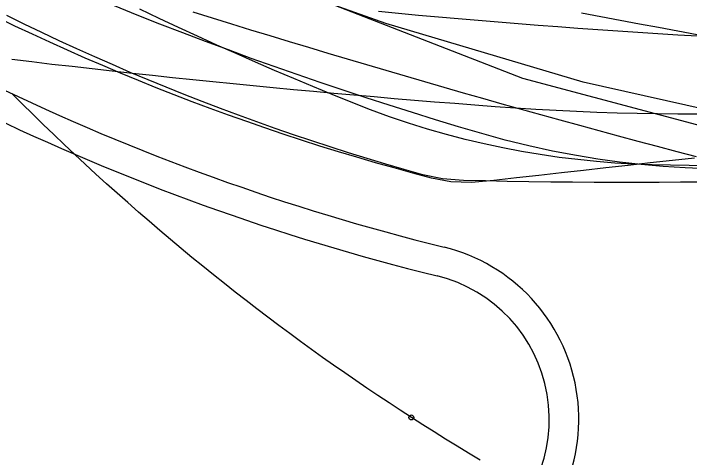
# Model space of a CAD drawing. Extents: x -14 to 1565148, y -25 to 642856.
# Drawn here: x 1564919.5 to 1564930.94, y 636507.46 to 636514.98 of the extents above; entities that cross this region are included whole.
import ezdxf

# ---------------------------------------------------------------- set-up
doc = ezdxf.new("R2010")
doc.units = 0
for name, color, linetype in [('DR_P_Headwall', 7, 'Continuous'), ('GE_P_Alignment_100_Stations', 7, 'Continuous'), ('GE_X_Alignment', 7, 'Continuous'), ('MT_P_Work_Area', 7, 'Continuous'), ('PM_P_Edge_Line', 7, 'Continuous'), ('PV_P_EOP', 7, 'Continuous'), ('TR_Turning_Path25', 7, 'Continuous'), ('TR_Turning_Path26', 7, 'Continuous'), ('TR_Turning_Path27', 7, 'Continuous'), ('TR_Turning_Path28', 7, 'Continuous'), ('TR_Turning_Path28 - Copy-1', 7, 'Continuous'), ('TR_Turning_Path29', 7, 'Continuous')]:
    doc.layers.add(name, color=color, linetype=linetype)

msp = doc.modelspace()

# ---------------------------------------------------------------- linework, layer by layer
at = {"layer": 'DR_P_Headwall'}
msp.add_lwpolyline([(1564931.029, 636512.532), (1564930.655, 636512.49), (1564930.281, 636512.448), (1564929.905, 636512.406), (1564929.529, 636512.364), (1564929.152, 636512.322), (1564928.774, 636512.28), (1564928.394, 636512.238), (1564928.014, 636512.196), (1564927.633, 636512.153), (1564927.255, 636512.119), (1564926.901, 636512.13), (1564926.573, 636512.192), (1564926.257, 636512.276), (1564925.941, 636512.363), (1564925.626, 636512.452), (1564925.312, 636512.544), (1564924.999, 636512.638), (1564924.686, 636512.735), (1564924.374, 636512.835), (1564924.064, 636512.937), (1564923.754, 636513.041), (1564923.445, 636513.148), (1564923.137, 636513.258), (1564922.829, 636513.37), (1564922.523, 636513.485), (1564922.218, 636513.602), (1564921.914, 636513.722), (1564921.611, 636513.844), (1564921.31, 636513.969), (1564921.009, 636514.096), (1564920.709, 636514.225), (1564920.41, 636514.357), (1564920.113, 636514.491), (1564919.816, 636514.628), (1564919.521, 636514.767), (1564919.227, 636514.909)], dxfattribs=at)
at = {"layer": 'GE_P_Alignment_100_Stations'}
for points in [[(1564934.785, 636512.874), (1564932.623, 636513.039), (1564929.145, 636513.817), (1564925.803, 636514.812), (1564922.846, 636515.863)], [(1564934.523, 636512.731), (1564931.664, 636512.938), (1564928.124, 636513.881), (1564924.726, 636515.2), (1564923.06, 636515.939)], [(1564931.247, 636512.347), (1564930.873, 636512.366), (1564930.499, 636512.389), (1564930.128, 636512.421), (1564929.759, 636512.462), (1564929.392, 636512.513), (1564929.028, 636512.572), (1564928.624, 636512.649), (1564928.222, 636512.737), (1564927.824, 636512.836), (1564927.429, 636512.945), (1564927.035, 636513.061), (1564926.643, 636513.179), (1564926.251, 636513.3), (1564925.859, 636513.424), (1564925.468, 636513.55), (1564925.078, 636513.679), (1564924.688, 636513.81), (1564924.299, 636513.944), (1564923.911, 636514.08), (1564923.523, 636514.219), (1564923.135, 636514.361), (1564922.749, 636514.505), (1564922.363, 636514.652), (1564921.977, 636514.801), (1564921.593, 636514.953), (1564921.209, 636515.107)], [(1564931.253, 636512.4), (1564930.939, 636512.405), (1564930.625, 636512.41), (1564930.311, 636512.416), (1564929.996, 636512.428), (1564929.682, 636512.446), (1564929.367, 636512.472), (1564929.051, 636512.504), (1564928.735, 636512.543), (1564928.418, 636512.589), (1564928.101, 636512.643), (1564927.784, 636512.704), (1564927.465, 636512.772), (1564927.146, 636512.848), (1564926.827, 636512.931), (1564926.506, 636513.023), (1564926.185, 636513.123), (1564925.863, 636513.231), (1564925.54, 636513.349), (1564925.216, 636513.475), (1564924.891, 636513.606), (1564924.567, 636513.74), (1564924.242, 636513.876), (1564923.917, 636514.015), (1564923.592, 636514.156), (1564923.266, 636514.299), (1564922.94, 636514.445), (1564922.614, 636514.593), (1564922.288, 636514.744), (1564921.962, 636514.897), (1564921.635, 636515.053)]]:
    msp.add_lwpolyline(points, dxfattribs=at)
at = {"layer": 'GE_X_Alignment'}
for centre, radius, start, end in [((1564936.126, 636548.887), 39.5, 244.1389, 256.1474), ((1564926.07, 636508.109), 2.5, 303.2291, 76.1474)]:
    msp.add_arc(centre, radius, start, end, dxfattribs=at)
at = {"layer": 'MT_P_Work_Area'}
msp.add_lwpolyline([(1564931.084, 636514.594), (1564930.745, 636514.614), (1564930.407, 636514.635), (1564930.069, 636514.657), (1564929.731, 636514.68), (1564929.393, 636514.703), (1564929.055, 636514.727), (1564928.717, 636514.752), (1564928.38, 636514.778), (1564928.042, 636514.804), (1564927.704, 636514.831), (1564927.366, 636514.859), (1564927.029, 636514.888), (1564926.691, 636514.917), (1564926.354, 636514.947), (1564926.017, 636514.978), (1564925.679, 636515.01)], dxfattribs=at)
at = {"layer": 'PM_P_Edge_Line'}
msp.add_lwpolyline([(1564931.158, 636512.124), (1564930.794, 636512.121), (1564930.429, 636512.119), (1564930.063, 636512.118), (1564929.697, 636512.118), (1564929.33, 636512.119), (1564928.963, 636512.122), (1564928.595, 636512.125), (1564928.226, 636512.13), (1564927.857, 636512.136), (1564927.487, 636512.143), (1564927.118, 636512.153), (1564926.761, 636512.181), (1564926.431, 636512.249), (1564926.114, 636512.337), (1564925.799, 636512.428), (1564925.485, 636512.523), (1564925.171, 636512.62), (1564924.859, 636512.719), (1564924.547, 636512.821), (1564924.236, 636512.926), (1564923.925, 636513.033), (1564923.616, 636513.143), (1564923.307, 636513.255), (1564922.999, 636513.37), (1564922.692, 636513.487), (1564922.386, 636513.607), (1564922.081, 636513.73), (1564921.777, 636513.855), (1564921.474, 636513.982), (1564921.172, 636514.113), (1564920.871, 636514.245), (1564920.571, 636514.38), (1564920.272, 636514.518), (1564919.974, 636514.658), (1564919.677, 636514.8), (1564919.382, 636514.945)], dxfattribs=at)
at = {"layer": 'PV_P_EOP'}
for centre, radius, start, end in [((1564936.126, 636548.887), 39, 244.1389, 256.1474), ((1564936.126, 636548.887), 39.5, 244.1389, 256.1474), ((1564926.07, 636508.109), 3, 303.2291, 76.1474), ((1564926.07, 636508.109), 2.5, 303.2291, 76.1474)]:
    msp.add_arc(centre, radius, start, end, dxfattribs=at)
at = {"layer": 'TR_Turning_Path25'}
msp.add_arc((1564989.087, 636426.565), 91.716, 76.77078, 136.7592, dxfattribs=at)
at = {"layer": 'TR_Turning_Path26'}
msp.add_lwpolyline([(1564931.075, 636514.62), (1564930.748, 636514.68), (1564930.422, 636514.741), (1564930.095, 636514.801), (1564929.768, 636514.861), (1564929.441, 636514.922), (1564929.115, 636514.982)], dxfattribs=at)
msp.add_arc((1564687.665, 635201.082), 1339.15, 76.807395, 79.913822, dxfattribs=at)
at = {"layer": 'TR_Turning_Path27'}
msp.add_arc((1558241.035, 641864.874), 8577.009, 321.0086852, 321.4051906, dxfattribs=at)
at = {"layer": 'TR_Turning_Path28'}
msp.add_lwpolyline([(1564931.089, 636513.274), (1564930.747, 636513.275), (1564930.404, 636513.279), (1564930.061, 636513.285), (1564929.718, 636513.294), (1564929.374, 636513.305), (1564929.03, 636513.319), (1564928.686, 636513.335), (1564928.342, 636513.354), (1564927.997, 636513.375), (1564927.655, 636513.399), (1564927.309, 636513.426), (1564926.968, 636513.453), (1564926.626, 636513.48), (1564926.285, 636513.508), (1564925.943, 636513.536), (1564925.602, 636513.565), (1564925.261, 636513.595), (1564924.919, 636513.626), (1564924.578, 636513.657), (1564924.237, 636513.689), (1564923.896, 636513.721), (1564923.555, 636513.754), (1564923.214, 636513.787), (1564922.873, 636513.822), (1564922.532, 636513.856), (1564922.191, 636513.892), (1564921.851, 636513.928), (1564921.51, 636513.965), (1564921.169, 636514.002), (1564920.829, 636514.04), (1564920.488, 636514.079), (1564920.148, 636514.118), (1564919.808, 636514.158), (1564919.468, 636514.198)], dxfattribs=at)
at = {"layer": 'TR_Turning_Path28 - Copy-1'}
msp.add_lwpolyline([(1564931.062, 636512.551), (1564930.733, 636512.638), (1564930.403, 636512.726), (1564930.073, 636512.814), (1564929.744, 636512.902), (1564929.415, 636512.991), (1564929.086, 636513.081), (1564928.757, 636513.172), (1564928.428, 636513.263), (1564928.1, 636513.354), (1564927.771, 636513.446), (1564927.443, 636513.539), (1564927.115, 636513.632), (1564926.787, 636513.726), (1564926.46, 636513.821), (1564926.132, 636513.916), (1564925.805, 636514.012), (1564925.478, 636514.108), (1564925.151, 636514.205), (1564924.824, 636514.302), (1564924.497, 636514.401), (1564924.171, 636514.499), (1564923.844, 636514.598), (1564923.518, 636514.698), (1564923.192, 636514.799), (1564922.867, 636514.9), (1564922.541, 636515.001)], dxfattribs=at)
at = {"layer": 'TR_Turning_Path29'}
for points in [[(1564926.234, 636508.139), (1564926.045, 636508.261), (1564925.856, 636508.385), (1564925.668, 636508.51), (1564925.48, 636508.636), (1564925.292, 636508.764), (1564925.105, 636508.893), (1564924.918, 636509.024), (1564924.731, 636509.156), (1564924.545, 636509.289), (1564924.359, 636509.423), (1564924.174, 636509.559), (1564923.988, 636509.697), (1564923.803, 636509.836), (1564923.619, 636509.976), (1564923.435, 636510.118), (1564923.251, 636510.261), (1564923.067, 636510.406), (1564922.884, 636510.552), (1564922.701, 636510.699), (1564922.519, 636510.849), (1564922.336, 636510.999), (1564922.155, 636511.151), (1564921.973, 636511.305), (1564921.792, 636511.46), (1564921.611, 636511.617), (1564921.431, 636511.776), (1564921.25, 636511.936), (1564921.071, 636512.097), (1564920.891, 636512.261), (1564920.712, 636512.426), (1564920.533, 636512.592), (1564920.355, 636512.76), (1564920.177, 636512.93), (1564919.999, 636513.101), (1564919.822, 636513.274), (1564919.645, 636513.449), (1564919.468, 636513.625)], [(1564927.4, 636507.415), (1564927.204, 636507.533), (1564927.008, 636507.652), (1564926.813, 636507.772), (1564926.619, 636507.893), (1564926.426, 636508.016), (1564926.234, 636508.139)]]:
    msp.add_lwpolyline(points, dxfattribs=at)
msp.add_circle((1564926.234, 636508.139), 0.0417, dxfattribs=at)
msp.add_circle((1564926.234, 636508.139), 0.0417, dxfattribs=at)
msp.add_arc((1564931.872, 636537.484), 42.609, 175.5057, 253.9189, dxfattribs=at)

doc.saveas('drawing.dxf')
